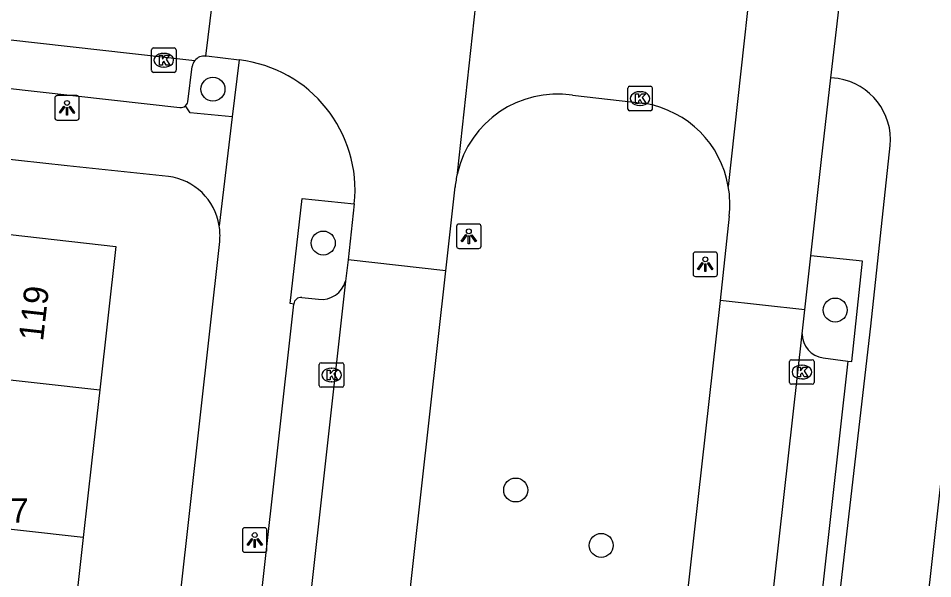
# Model space of a CAD drawing. Extents: x 161928 to 163055, y 386475 to 387428.
# Drawn here: x 162311.14 to 162348.44, y 387245.16 to 387268.04 of the extents above; entities that cross this region are included whole.
import ezdxf

# ---------------------------------------------------------------- set-up
doc = ezdxf.new("R2010")
doc.units = 0
for name, color, linetype in [('IMGEO_Boom', 7, 'Continuous'), ('IMGEO_Fietspad_gesloten', 7, 'Continuous'), ('IMGEO_Kolk', 7, 'Continuous'), ('IMGEO_Lichtpunt', 7, 'Continuous'), ('IMGEO_Pand', 7, 'Continuous'), ('IMGEO_Pand_nummerreeks', 7, 'Continuous'), ('IMGEO_Parkeervlak_open', 7, 'Continuous'), ('IMGEO_Rijbaan_lokaal_open', 7, 'Continuous'), ('IMGEO_Verkeerseiland_open', 7, 'Continuous'), ('IMGEO_Voetpad_open', 7, 'Continuous')]:
    doc.layers.add(name, color=color, linetype=linetype)

msp = doc.modelspace()

# ---------------------------------------------------------------- linework, layer by layer
at = {"layer": 'IMGEO_Boom'}
for centre in [(162319.081, 387265.143), (162323.58, 387258.862), (162344.459, 387256.128), (162331.428, 387248.782), (162334.916, 387246.522)]:
    msp.add_circle(centre, 0.489, dxfattribs=at)
at = {"layer": 'IMGEO_Fietspad_gesloten'}
for points in [[(162363.238, 387379.093), (162350.137, 387261.458), (162337.473, 387147.951), (162334.734, 387123.4), (162318.47, 386976.523)], [(162344.574, 387265.575), (162344.285, 387265.608)], [(162332.727, 387137.518), (162334.129, 387150.09), (162338.733, 387191.372), (162342.259, 387223.761), (162345.917, 387255.475), (162346.705, 387262.84)]]:
    msp.add_lwpolyline(points, dxfattribs=at)
msp.add_arc((162344.18, 387263.071), 2.535, 354.779, 81.0696, dxfattribs=at)
at = {"layer": 'IMGEO_Kolk'}
for p, q in [((162316.651, 387266.824), (162317.503, 387266.824)), ((162316.576, 387265.898), (162316.576, 387266.75)), ((162317.064, 387266.604), (162317.089, 387266.604)), ((162317.577, 387266.75), (162317.577, 387265.898)), ((162317.503, 387265.824), (162316.651, 387265.824)), ((162317.087, 387266.044), (162317.062, 387266.044)), ((162335.999, 387264.333), (162335.999, 387265.185)), ((162336.074, 387265.259), (162336.926, 387265.259)), ((162336.487, 387265.039), (162336.512, 387265.039)), ((162337, 387265.185), (162337, 387264.333)), ((162336.926, 387264.259), (162336.074, 387264.259)), ((162336.51, 387264.479), (162336.485, 387264.479)), ((162323.418, 387253.052), (162323.418, 387253.904)), ((162323.493, 387253.978), (162324.345, 387253.978)), ((162323.906, 387253.758), (162323.931, 387253.758)), ((162324.419, 387253.904), (162324.419, 387253.052)), ((162342.598, 387253.171), (162342.598, 387254.023)), ((162342.673, 387254.097), (162343.525, 387254.097)), ((162343.086, 387253.877), (162343.111, 387253.877)), ((162343.599, 387254.023), (162343.599, 387253.171)), ((162323.929, 387253.198), (162323.904, 387253.198)), ((162343.525, 387253.097), (162342.673, 387253.097)), ((162343.109, 387253.317), (162343.084, 387253.317)), ((162324.345, 387252.978), (162323.493, 387252.978))]:
    msp.add_line(p, q, dxfattribs=at)
for points in [[(162316.651, 387266.824), (162317.503, 387266.824)], [(162316.576, 387265.898), (162316.576, 387266.75)], [(162316.897, 387266.524), (162317.02, 387266.524), (162317.02, 387266.373), (162317.15, 387266.524), (162317.314, 387266.524), (162317.168, 387266.373), (162317.321, 387266.124), (162317.169, 387266.124), (162317.084, 387266.288), (162317.02, 387266.221), (162317.02, 387266.124), (162316.897, 387266.124), (162316.897, 387266.524)], [(162317.577, 387266.75), (162317.577, 387265.898)], [(162317.503, 387265.824), (162316.651, 387265.824)], [(162335.999, 387264.333), (162335.999, 387265.185)], [(162336.074, 387265.259), (162336.926, 387265.259)], [(162336.32, 387264.959), (162336.443, 387264.959), (162336.443, 387264.808), (162336.573, 387264.959), (162336.737, 387264.959), (162336.591, 387264.808), (162336.744, 387264.559), (162336.592, 387264.559), (162336.507, 387264.723), (162336.443, 387264.656), (162336.443, 387264.559), (162336.32, 387264.559), (162336.32, 387264.959)], [(162337, 387265.185), (162337, 387264.333)], [(162336.926, 387264.259), (162336.074, 387264.259)], [(162323.418, 387253.052), (162323.418, 387253.904)], [(162323.493, 387253.978), (162324.345, 387253.978)], [(162324.419, 387253.904), (162324.419, 387253.052)], [(162342.598, 387253.171), (162342.598, 387254.023)], [(162342.673, 387254.097), (162343.525, 387254.097)], [(162342.919, 387253.797), (162343.042, 387253.797), (162343.042, 387253.646), (162343.172, 387253.797), (162343.336, 387253.797), (162343.19, 387253.646), (162343.343, 387253.397), (162343.191, 387253.397), (162343.106, 387253.561), (162343.042, 387253.494), (162343.042, 387253.397), (162342.919, 387253.397), (162342.919, 387253.797)], [(162343.599, 387254.023), (162343.599, 387253.171)], [(162323.739, 387253.678), (162323.862, 387253.678), (162323.862, 387253.527), (162323.992, 387253.678), (162324.156, 387253.678), (162324.01, 387253.527), (162324.163, 387253.278), (162324.011, 387253.278), (162323.926, 387253.442), (162323.862, 387253.375), (162323.862, 387253.278), (162323.739, 387253.278), (162323.739, 387253.678)], [(162343.525, 387253.097), (162342.673, 387253.097)], [(162324.345, 387252.978), (162323.493, 387252.978)]]:
    msp.add_lwpolyline(points, dxfattribs=at)
for centre, start, end in [((162316.653, 387266.748), 91.552, 178.448), ((162316.653, 387266.748), 91.552, 178.448), ((162317.501, 387266.748), 1.552, 88.448), ((162317.501, 387266.748), 1.552, 88.448), ((162316.653, 387265.9), 181.552, 268.448), ((162316.653, 387265.9), 181.552, 268.448), ((162317.501, 387265.9), 271.552, 358.448), ((162317.501, 387265.9), 271.552, 358.448), ((162336.076, 387265.183), 91.552, 178.448), ((162336.076, 387265.183), 91.552, 178.448), ((162336.924, 387265.183), 1.552, 88.448), ((162336.924, 387265.183), 1.552, 88.448), ((162336.076, 387264.335), 181.552, 268.448), ((162336.076, 387264.335), 181.552, 268.448), ((162336.924, 387264.335), 271.552, 358.448), ((162336.924, 387264.335), 271.552, 358.448), ((162323.495, 387253.902), 91.552, 178.448), ((162323.495, 387253.902), 91.552, 178.448), ((162324.343, 387253.902), 1.552, 88.448), ((162324.343, 387253.902), 1.552, 88.448), ((162342.675, 387254.021), 91.552, 178.448), ((162342.675, 387254.021), 91.552, 178.448), ((162343.523, 387254.021), 1.552, 88.448), ((162343.523, 387254.021), 1.552, 88.448), ((162323.495, 387253.054), 181.552, 268.448), ((162323.495, 387253.054), 181.552, 268.448), ((162324.343, 387253.054), 271.552, 358.448), ((162324.343, 387253.054), 271.552, 358.448), ((162342.675, 387253.173), 181.552, 268.448), ((162342.675, 387253.173), 181.552, 268.448), ((162343.523, 387253.173), 271.552, 358.448), ((162343.523, 387253.173), 271.552, 358.448)]:
    msp.add_arc(centre, 0.0765, start, end, dxfattribs=at)
for centre, major_axis, ratio, start_param, end_param in [((162317.063, 387266.324), (-0.387, 0.002), 0.722429, 4.712389, 7.853982), ((162317.088, 387266.324), (-0.39, 0.002), 0.717154, 1.570796, 4.712389), ((162336.486, 387264.759), (-0.387, 0.002), 0.722429, 4.712389, 7.853982), ((162336.511, 387264.759), (-0.39, 0.002), 0.717154, 1.570796, 4.712389), ((162323.905, 387253.478), (-0.387, 0.002), 0.722429, 4.712389, 7.853982), ((162323.93, 387253.478), (-0.39, 0.002), 0.717154, 1.570796, 4.712389), ((162343.085, 387253.597), (-0.387, 0.002), 0.722429, 4.712389, 7.853982), ((162343.11, 387253.597), (-0.39, 0.002), 0.717154, 1.570796, 4.712389)]:
    msp.add_ellipse(centre, major_axis=major_axis, ratio=ratio, start_param=start_param, end_param=end_param, dxfattribs=at)
at = {"layer": 'IMGEO_Lichtpunt'}
for p, q in [((162312.629, 387264.783), (162312.629, 387263.976)), ((162312.629, 387264.783), (162312.629, 387263.976)), ((162313.531, 387264.878), (162312.723, 387264.878)), ((162313.531, 387264.878), (162312.723, 387264.878)), ((162313.625, 387263.976), (162313.625, 387264.783)), ((162313.625, 387263.976), (162313.625, 387264.783)), ((162312.723, 387263.882), (162313.531, 387263.882)), ((162312.723, 387263.882), (162313.531, 387263.882)), ((162329.019, 387259.541), (162329.019, 387258.734)), ((162329.019, 387259.541), (162329.019, 387258.734)), ((162329.921, 387259.636), (162329.113, 387259.636)), ((162329.921, 387259.636), (162329.113, 387259.636)), ((162330.015, 387258.734), (162330.015, 387259.541)), ((162330.015, 387258.734), (162330.015, 387259.541)), ((162329.113, 387258.64), (162329.921, 387258.64)), ((162329.113, 387258.64), (162329.921, 387258.64)), ((162338.662, 387258.4), (162338.662, 387257.593)), ((162338.662, 387258.4), (162338.662, 387257.593)), ((162339.564, 387258.495), (162338.756, 387258.495)), ((162339.564, 387258.495), (162338.756, 387258.495)), ((162339.658, 387257.593), (162339.658, 387258.4)), ((162339.658, 387257.593), (162339.658, 387258.4)), ((162338.756, 387257.499), (162339.564, 387257.499)), ((162338.756, 387257.499), (162339.564, 387257.499)), ((162320.286, 387247.145), (162320.286, 387246.338)), ((162320.286, 387247.145), (162320.286, 387246.338)), ((162321.188, 387247.24), (162320.38, 387247.24)), ((162321.188, 387247.24), (162320.38, 387247.24)), ((162321.282, 387246.338), (162321.282, 387247.145)), ((162321.282, 387246.338), (162321.282, 387247.145)), ((162320.38, 387246.244), (162321.188, 387246.244)), ((162320.38, 387246.244), (162321.188, 387246.244))]:
    msp.add_line(p, q, dxfattribs=at)
for points in [[(162313.003, 387264.447), (162313.042, 387264.419), (162312.854, 387264.157), (162312.816, 387264.184), (162313.003, 387264.447)], [(162313.105, 387264.399), (162313.152, 387264.399), (162313.152, 387264.077), (162313.105, 387264.077), (162313.105, 387264.399)], [(162313.215, 387264.419), (162313.253, 387264.446), (162313.44, 387264.184), (162313.401, 387264.156), (162313.215, 387264.419)], [(162329.393, 387259.205), (162329.432, 387259.177), (162329.244, 387258.915), (162329.206, 387258.942), (162329.393, 387259.205)], [(162329.495, 387259.157), (162329.542, 387259.157), (162329.542, 387258.835), (162329.495, 387258.835), (162329.495, 387259.157)], [(162329.605, 387259.177), (162329.643, 387259.204), (162329.83, 387258.942), (162329.791, 387258.914), (162329.605, 387259.177)], [(162339.036, 387258.064), (162339.075, 387258.036), (162338.887, 387257.774), (162338.849, 387257.801), (162339.036, 387258.064)], [(162339.138, 387258.016), (162339.185, 387258.016), (162339.185, 387257.694), (162339.138, 387257.694), (162339.138, 387258.016)], [(162339.248, 387258.036), (162339.286, 387258.063), (162339.473, 387257.801), (162339.434, 387257.773), (162339.248, 387258.036)], [(162320.66, 387246.809), (162320.699, 387246.781), (162320.511, 387246.519), (162320.473, 387246.546), (162320.66, 387246.809)], [(162320.762, 387246.761), (162320.809, 387246.761), (162320.809, 387246.439), (162320.762, 387246.439), (162320.762, 387246.761)], [(162320.872, 387246.781), (162320.91, 387246.808), (162321.097, 387246.546), (162321.058, 387246.518), (162320.872, 387246.781)]]:
    msp.add_lwpolyline(points, dxfattribs=at)
for centre in [(162313.128, 387264.581), (162329.518, 387259.339), (162339.161, 387258.198), (162320.785, 387246.943)]:
    msp.add_circle(centre, 0.0994, dxfattribs=at)
for centre, start, end in [((162312.723, 387264.783), 90, 180), ((162312.723, 387264.783), 90, 180), ((162313.531, 387264.783), 0, 90), ((162313.531, 387264.783), 0, 90), ((162312.723, 387263.976), 180, 270), ((162312.723, 387263.976), 180, 270), ((162313.531, 387263.976), 270, 0), ((162313.531, 387263.976), 270, 360), ((162329.113, 387259.541), 90, 180), ((162329.113, 387259.541), 90, 180), ((162329.921, 387259.541), 0, 90), ((162329.921, 387259.541), 0, 90), ((162329.113, 387258.734), 180, 270), ((162329.113, 387258.734), 180, 270), ((162329.921, 387258.734), 270, 0), ((162329.921, 387258.734), 270, 360), ((162338.756, 387258.4), 90, 180), ((162338.756, 387258.4), 90, 180), ((162339.564, 387258.4), 0, 90), ((162339.564, 387258.4), 0, 90), ((162338.756, 387257.593), 180, 270), ((162338.756, 387257.593), 180, 270), ((162339.564, 387257.593), 270, 0), ((162339.564, 387257.593), 270, 360), ((162320.38, 387247.145), 90, 180), ((162320.38, 387247.145), 90, 180), ((162321.188, 387247.145), 0, 90), ((162321.188, 387247.145), 0, 90), ((162320.38, 387246.338), 180, 270), ((162320.38, 387246.338), 180, 270), ((162321.188, 387246.338), 270, 0), ((162321.188, 387246.338), 270, 360)]:
    msp.add_arc(centre, 0.0946, start, end, dxfattribs=at)
at = {"layer": 'IMGEO_Pand'}
for points in [[(162307.031, 387253.705), (162307.685, 387259.559), (162315.121, 387258.728), (162314.467, 387252.874)], [(162307.031, 387253.705), (162314.467, 387252.874)], [(162314.467, 387252.874), (162314.146, 387250), (162313.793, 387246.844)], [(162313.793, 387246.844), (162306.357, 387247.675)], [(162313.793, 387246.844), (162313.124, 387240.855)]]:
    msp.add_lwpolyline(points, dxfattribs=at)
at = {"layer": 'IMGEO_Parkeervlak_open'}
for points in [[(162318.06, 387264.622), (162318.232, 387266.062)], [(162322.705, 387256.639), (162323.391, 387256.571)], [(162343.97, 387254.173), (162344.971, 387254.04)], [(162344.971, 387254.04), (162334.486, 387160.05), (162333.416, 387150.546), (162333.171, 387148.37), (162332.126, 387148.463)]]:
    msp.add_lwpolyline(points, dxfattribs=at)
for centre, radius, start, end in [((162318.722, 387265.996), 0.495, 140.4094, 172.3077), ((162317.761, 387264.698), 0.308, 310.3992, 345.7846), ((162323.516, 387257.568), 1.005, 262.8311, 344.5249), ((162322.665, 387256.361), 0.281, 81.8821, 177.588), ((162344.102, 387255.155), 0.991, 179.6537, 262.3559)]:
    msp.add_arc(centre, radius, start, end, dxfattribs=at)
at = {"layer": 'IMGEO_Rijbaan_lokaal_open'}
for points in [[(162329.048, 387261.708), (162330.613, 387276.119)], [(162341.521, 387274.192), (162340.099, 387261.173)], [(162260.945, 387272.781), (162318.341, 387266.311)], [(162319.409, 387271.602), (162318.783, 387266.491)], [(162344.285, 387265.608), (162344.63, 387268.624)], [(162318.783, 387266.491), (162318.819, 387266.503), (162320.145, 387266.334)], [(162343.462, 387258.334), (162343.901, 387262.267), (162344.285, 387265.608)], [(162333.739, 387264.895), (162336.726, 387264.557)], [(162328.575, 387257.733), (162328.957, 387261.15)], [(162324.846, 387260.464), (162324.595, 387258.179)], [(162340.13, 387259.953), (162339.772, 387256.522)], [(162343.217, 387256.141), (162343.462, 387258.334)], [(162324.595, 387258.179), (162324.485, 387257.3)], [(162328.575, 387257.733), (162324.595, 387258.179)], [(162322.961, 387207.382), (162328.575, 387257.733)], [(162324.485, 387257.3), (162314.527, 387167.729)], [(162339.772, 387256.522), (162337.943, 387240.269)], [(162343.217, 387256.141), (162339.772, 387256.522)], [(162343.111, 387255.161), (162343.217, 387256.141)], [(162331.084, 387147.667), (162343.111, 387255.161)]]:
    msp.add_lwpolyline(points, dxfattribs=at)
for centre, radius, start, end in [((162318.728, 387265.993), 0.501, 83.6868, 140.6294), ((162319.531, 387261.025), 5.345, 353.978, 83.4011), ((162333.124, 387260.754), 4.186, 81.5532, 166.8301), ((162335.997, 387260.457), 4.164, 9.8998, 79.9136), ((162333.133, 387260.755), 4.194, 166.873, 174.6022), ((162335.956, 387260.457), 4.205, 353.1114, 9.7997)]:
    msp.add_arc(centre, radius, start, end, dxfattribs=at)
at = {"layer": 'IMGEO_Verkeerseiland_open'}
msp.add_lwpolyline([(162344.971, 387254.04), (162345.138, 387254.027), (162345.566, 387258.126), (162343.462, 387258.334)], dxfattribs=at)
at = {"layer": 'IMGEO_Voetpad_open'}
for points in [[(162300.378, 387266.344), (162317.733, 387264.391)], [(162320.145, 387266.334), (162319.867, 387264.015)], [(162319.867, 387264.015), (162318.146, 387264.183), (162317.961, 387264.463)], [(162319.867, 387264.015), (162319.339, 387259.569)], [(162317.263, 387261.58), (162313.142, 387262.014), (162298.238, 387263.643)], [(162322.385, 387256.373), (162322.235, 387256.4), (162322.722, 387260.675), (162324.846, 387260.464)], [(162312.909, 387200.984), (162319.355, 387258.927)], [(162312.674, 387169.139), (162322.385, 387256.373)]]:
    msp.add_lwpolyline(points, dxfattribs=at)
for centre, radius, start, end in [((162317.761, 387264.699), 0.309, 264.7854, 310.2658), ((162316.956, 387259.187), 2.413, 9.1205, 82.7018), ((162316.906, 387259.187), 2.463, 353.9374, 8.9178)]:
    msp.add_arc(centre, radius, start, end, dxfattribs=at)

# ---------------------------------------------------------------- texts
at = {"layer": 'IMGEO_Pand_nummerreeks'}
msp.add_text('119', height=1, rotation=83.6239, dxfattribs=at).set_placement((162312.15, 387254.832))
msp.add_text('117', height=1, dxfattribs=at).set_placement((162309.329, 387247.448))

doc.saveas('drawing.dxf')
